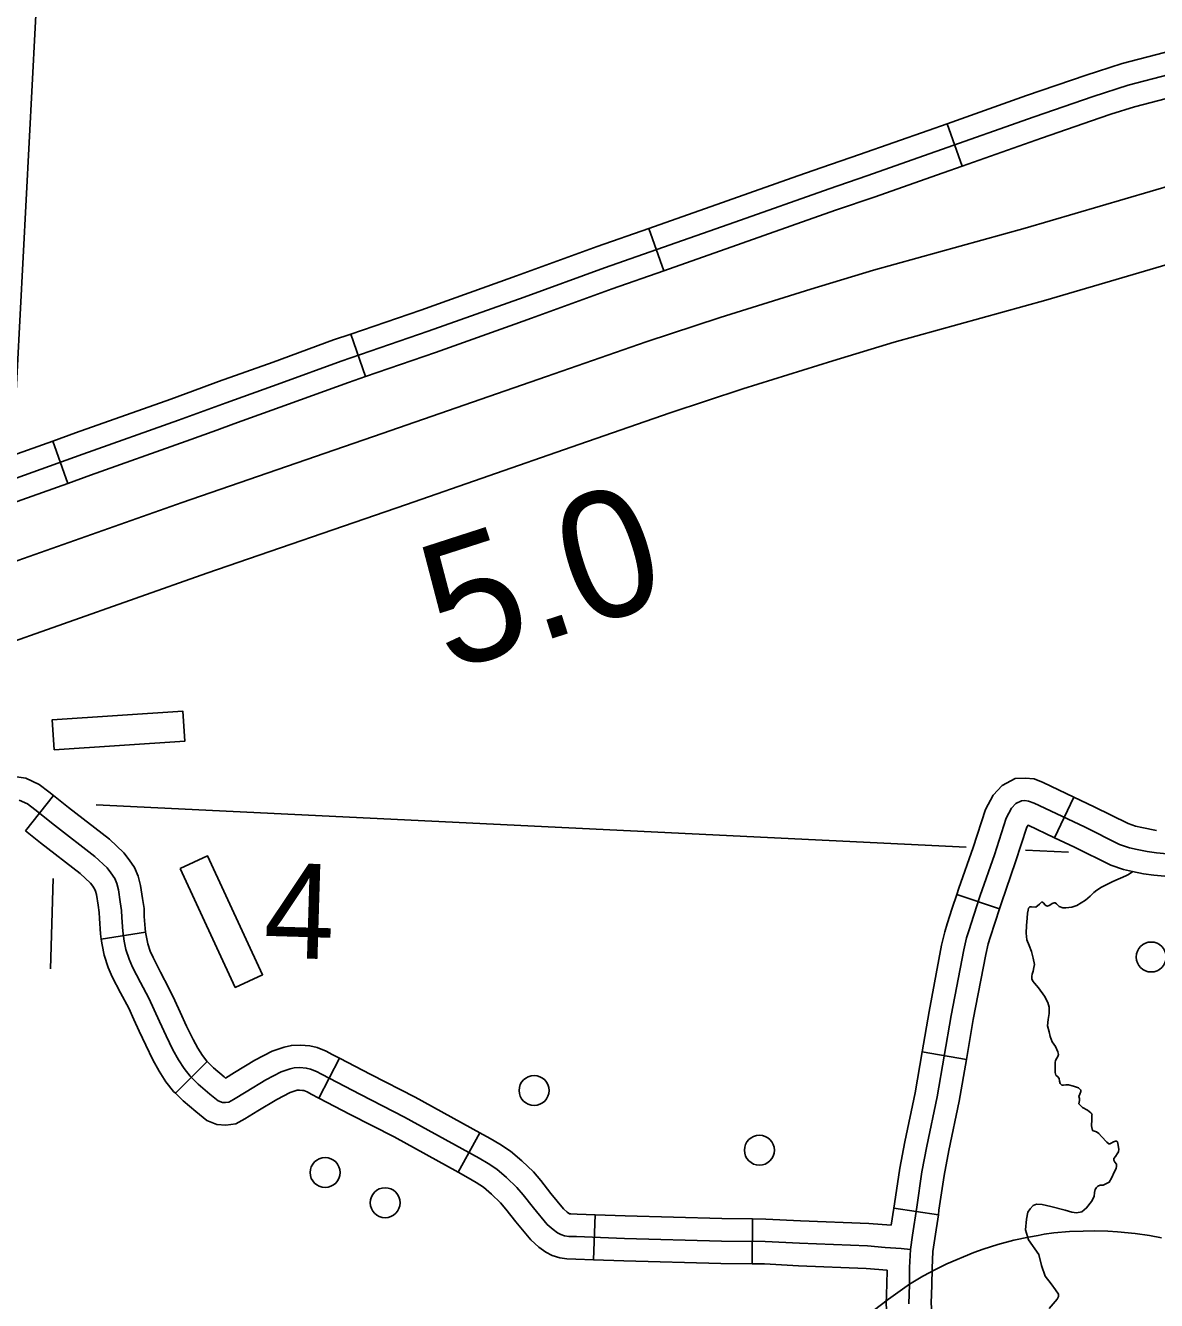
# Model space of a CAD drawing. Extents: x 653372 to 905732, y 627442 to 787275.
# Drawn here: x 716870 to 720645, y 771211 to 775467 of the extents above; entities that cross this region are included whole.
import ezdxf

# ---------------------------------------------------------------- set-up
doc = ezdxf.new("R2010")
doc.units = 0
for name, color, linetype in [('15', 7, 'Continuous'), ('31', 7, 'Continuous'), ('32', 7, 'Continuous'), ('35', 7, 'Continuous'), ('4', 7, 'Continuous'), ('40', 7, 'Continuous'), ('48', 7, 'Continuous'), ('5', 7, 'Continuous'), ('56', 7, 'Continuous')]:
    doc.layers.add(name, color=color, linetype=linetype)

msp = doc.modelspace()

# ---------------------------------------------------------------- linework, layer by layer
at = {"layer": '15'}
for points in [[(713048.1, 772153.7), (713495.6, 772419.4), (713784, 772571), (714051.6, 772697.6), (714449.7, 772854.1), (714586.1, 772902.9), (714902.6, 773005.2), (715116.4, 773075.1), (715516.3, 773215.9), (716324, 773498.2), (716673.8, 773621.1), (717392.9, 773874.8), (718060.8, 774104.9), (718609.8, 774295.7), (718941.8, 774411), (719188.7, 774492.5), (719491.6, 774586.8), (719700.7, 774649.9), (720206.9, 774790.2), (720790.9, 774962)], [(720859.2, 774721.5), (720275.5, 774549.8), (719770.2, 774409.7), (719564.9, 774347.8), (719265, 774254.5), (719022.1, 774174.2), (718691.8, 774059.5), (718142.5, 773868.6), (717475.2, 773638.8), (716756.8, 773385.3), (716406.7, 773262.3), (715599.1, 772980), (715196.8, 772838.4), (714979.9, 772767.4), (714666.7, 772666.2), (714537.5, 772620), (714151, 772468), (713895.7, 772347.2), (713617.6, 772201.1), (713186, 771944.8)]]:
    msp.add_lwpolyline(points, dxfattribs=at)
at = {"layer": '31'}
for p, q in [((719997.1, 774997.9), (719947.1, 775139.2)), ((720493.4, 775170.8), (720493.4, 775170.8)), ((718950.8, 774789.8), (719000.5, 774648.2)), ((718004.7, 774295.2), (717956.1, 774437.1)), ((718004.7, 774295.2), (718004.7, 774295.2)), ((716961.2, 774080), (717011.7, 773938.7))]:
    msp.add_line(p, q, dxfattribs=at)
for points in [[(720448, 775313.7), (720530.2, 775339.9), (720671.9, 775376.8), (720793.3, 775398.3), (720830.1, 775402.8), (720882.1, 775410.2), (720977.7, 775415.8), (720987.1, 775415.9)], [(720687.9, 775303.5), (720551, 775267.8), (720434, 775230.6), (720236.5, 775162.2), (719908.5, 775046), (719678.8, 774965.3), (719552.3, 774922.3), (719237.5, 774810.8), (718803.3, 774658.6), (718534.2, 774560.5), (718214.2, 774446.3), (717923.5, 774346.7), (717722.3, 774273.1), (717540, 774207.8), (717381.2, 774149.8), (717062, 774036.4), (716782.2, 773936.4)], [(719947.1, 775139.2), (720211.7, 775233), (720410.4, 775301.8), (720448, 775313.7)], [(720987.7, 775265.9), (720982.4, 775265.9), (720897.1, 775260.8), (720849.7, 775254.1), (720815.4, 775249.9), (720703.9, 775230.2), (720571.8, 775195.7), (720493.4, 775170.8)], [(719947.1, 775139.2), (719883.6, 775116.8), (719654.3, 775036.2), (719527.7, 774993.1), (719448.6, 774965.1)], [(720493.4, 775170.8), (720457.7, 775159.4), (720261.3, 775091.4), (719997.1, 774997.9)], [(719448.6, 774965.1), (719212.5, 774881.5), (718950.8, 774789.8)], [(719997.1, 774997.9), (719933.5, 774975.3), (719703.3, 774894.5), (719576.9, 774851.4), (719498.7, 774823.7)], [(719498.7, 774823.7), (719262.4, 774740), (719000.5, 774648.2)], [(718453.5, 774611.3), (718508.7, 774631), (718778.1, 774729.2), (718950.8, 774789.8)], [(719000.5, 774648.2), (718828.6, 774587.9), (718559.6, 774489.9), (718503.9, 774470)], [(717956.1, 774437.1), (718189.4, 774517.1), (718453.5, 774611.3)], [(718503.9, 774470), (718238.9, 774375.5), (718004.7, 774295.2)], [(717956.1, 774437.1), (717898.5, 774417.4), (717696.8, 774343.6), (717514.4, 774278.3), (717457.9, 774257.6)], [(718004.7, 774295.2), (717948.5, 774276), (717747.8, 774202.6), (717565.5, 774137.3), (717509.4, 774116.8)], [(717457.9, 774257.6), (717355.7, 774220.3), (717036.9, 774107), (716961.2, 774080)], [(717509.4, 774116.8), (717406.6, 774079.2), (717087.2, 773965.7), (717011.7, 773938.7)], [(716464.1, 773902.1), (716757, 774007), (716961.2, 774080)], [(717011.7, 773938.7), (716807.5, 773865.8), (716514.6, 773760.9)]]:
    msp.add_lwpolyline(points, dxfattribs=at)
at = {"layer": '32'}
for p, q in [((716964.1, 772896.6), (716870.3, 772779.5)), ((720305.2, 772756), (720369.2, 772891.6)), ((720121.3, 772519), (719979.1, 772566.8)), ((717271.2, 772441.2), (717123.2, 772417.2)), ((720010.7, 772015.3), (719862.9, 772040.9)), ((717476.8, 772009.4), (717371, 771903.1)), ((717918.8, 772019.7), (717849.8, 771886.5)), ((718386.5, 771770.7), (718314.1, 771639.4)), ((719917.1, 771497.7), (719768.7, 771519.6)), ((718771.5, 771497.5), (718765.9, 771347.6)), ((719297.3, 771483.6), (719295.7, 771333.6))]:
    msp.add_line(p, q, dxfattribs=at)
for points in [[(716964.1, 772896.6), (716947.7, 772909.7), (716916.1, 772934), (716871, 772954.4), (716839.8, 772959.4), (716804.9, 772963.1), (716728.6, 772967.4)], [(719979.1, 772566.8), (719986, 772587.4), (720033, 772723.1), (720074.4, 772850.5), (720100.2, 772898.3), (720130, 772930.5), (720174, 772953.2), (720207.1, 772955.2), (720236.7, 772952.1), (720267.1, 772939.8), (720369.2, 772891.6)], [(719823.7, 771382.1), (719792.7, 771385.3), (719739.8, 771388.6), (719680.4, 771393.3), (719453.2, 771402.4), (719338.8, 771408.2), (719192.9, 771409.7), (718869.3, 771418.8), (718709.4, 771424.8), (718684.1, 771425.5), (718669.8, 771427.7), (718656.7, 771431.5), (718646.5, 771437), (718631.3, 771447.8), (718611.8, 771465.5), (718565.7, 771521), (718531.9, 771564), (718510.7, 771588.9), (718476, 771622.2), (718444, 771649.6), (718414.1, 771669), (718384.3, 771686.3), (718135.7, 771823.4), (717988.7, 771899.1), (717858.8, 771966.3), (717841.8, 771975.5), (717821.3, 771983.6), (717807.1, 771986.9), (717786.4, 771988.7), (717767.4, 771988.1), (717753.5, 771985), (717723.8, 771975), (717672.3, 771947.7), (717606.6, 771908.2), (717564.4, 771881.9), (717548.6, 771873.1), (717537.6, 771871.7), (717527.3, 771872.6), (717513.6, 771878.2), (717486, 771899.8), (717447.1, 771933.1), (717420.3, 771959.8), (717399.8, 771985.2), (717380.5, 772015.1), (717362.5, 772048.5), (717340.3, 772095.2), (717318.1, 772142.6), (717300.3, 772181.1), (717281.9, 772220.2), (717254.1, 772272.3), (717228, 772324), (717216.7, 772350.2), (717205.6, 772382.8), (717200.1, 772411.2), (717194.8, 772444.2), (717191.7, 772489.8), (717191.1, 772513.4), (717186.7, 772541.8), (717181, 772581.7), (717175.6, 772602.8), (717168, 772619.8), (717155.3, 772638.6), (717142.6, 772655.1), (717101.7, 772693.7), (716967.2, 772798), (716901.5, 772850.7), (716877.3, 772869.2), (716849.2, 772881.9)], [(717271.2, 772441.2), (717269.4, 772452.7), (717266.6, 772493.3), (717265.9, 772520.1), (717260.9, 772552.8), (717254.7, 772596.4), (717246.6, 772627.7), (717233.9, 772656.3), (717216.2, 772682.5), (717198.4, 772705.5), (717150.6, 772750.8), (717013.7, 772856.9), (716964.1, 772896.6)], [(719818.4, 771200.3), (719820.3, 771264.4), (719821, 771321.3), (719823.7, 771382.1), (719831.2, 771429.9), (719845, 771523.4), (719862.5, 771640.7), (719879.1, 771726.1), (719913, 771891), (719960.1, 772162.5), (720001.7, 772382), (720010.8, 772421.7), (720018.5, 772445.5), (720035.1, 772497.9), (720057, 772563.2), (720104.1, 772699.2), (720143.7, 772820.9), (720161.6, 772854.3), (720176.1, 772869.9), (720194.4, 772879.3), (720205.4, 772880), (720218.3, 772878.6), (720237.1, 772871), (720404.5, 772792.1), (720522.2, 772733.6), (720554.8, 772722.6), (720580.6, 772716.9), (720614.3, 772709.9), (720645.2, 772705.9), (720681, 772701.9)], [(720369.2, 772891.6), (720437.1, 772859.6), (720550.9, 772803.1), (720575, 772795), (720596.4, 772790.2), (720645.3, 772780)], [(720121.3, 772519), (720128, 772539), (720175.2, 772675.3), (720212.9, 772791.3), (720216.4, 772797.8), (720305.2, 772756)], [(717123.2, 772417.2), (717120.2, 772435.7), (717116.8, 772486.3), (717116.2, 772506.7), (717112.6, 772530.8), (717107.4, 772566.9), (717104.5, 772578), (717102.2, 772583.2), (717094.5, 772594.6), (717086.8, 772604.6), (717052.9, 772636.7), (716920.8, 772739.1), (716870.3, 772779.5)], [(720305.2, 772756), (720371.8, 772724.6), (720493.4, 772664.2), (720534.6, 772650.3), (720564.8, 772643.5), (720601.9, 772635.8), (720636.2, 772631.5), (720672.9, 772627.3), (720698.9, 772624.6), (720743.8, 772618.4), (720791.6, 772611), (720829.2, 772605.9)], [(719862.9, 772040.9), (719886.3, 772175.9), (719928.2, 772397.5), (719938.5, 772441.8), (719947.1, 772468.3), (719963.8, 772521.2), (719979.1, 772566.8)], [(720010.7, 772015.3), (720033.9, 772149.1), (720075.1, 772366.6), (720083.2, 772401.7), (720090, 772422.6), (720106.4, 772474.7), (720121.3, 772519)], [(717371, 771903.1), (717364.5, 771909.5), (717338.9, 771941.2), (717315.9, 771977), (717295.6, 772014.6), (717272.5, 772063.2), (717250.1, 772110.9), (717232.3, 772149.4), (717214.8, 772186.6), (717187.5, 772237.8), (717160, 772292.2), (717146.6, 772323.3), (717132.9, 772363.5), (717126.2, 772398.1), (717123.2, 772417.2)], [(717476.8, 772009.4), (717476.1, 772010.1), (717460.6, 772029.2), (717445.2, 772053.3), (717429.4, 772082.4), (717408.1, 772127.2), (717386.1, 772174.2), (717368.3, 772212.8), (717348.9, 772253.9), (717320.6, 772306.9), (717296, 772355.7), (717286.7, 772377.2), (717278.2, 772402.1), (717274, 772424.3), (717271.2, 772441.2)], [(717918.8, 772019.7), (717893.9, 772032.7), (717873.5, 772043.6), (717843.7, 772055.4), (717818.8, 772061.2), (717788.4, 772063.8), (717758.1, 772062.8), (717733.4, 772057.4), (717694, 772044.1), (717635.4, 772013.1), (717567.4, 771972.2), (717538.4, 771954), (717533.6, 771957.8), (717498.1, 771988.2), (717476.8, 772009.4)], [(719768.7, 771519.6), (719770.9, 771534.4), (719788.6, 771653.4), (719805.5, 771740.8), (719839.3, 771904.9), (719862.9, 772040.9)], [(718386.5, 771770.7), (718171, 771889.6), (718023.1, 771965.7), (717918.8, 772019.7)], [(719917.1, 771497.7), (719919.2, 771512.4), (719936.5, 771628.1), (719952.6, 771711.5), (719986.7, 771877), (720010.7, 772015.3)], [(717849.8, 771886.5), (717823.8, 771900), (717810.2, 771907.4), (717799, 771911.8), (717795.3, 771912.6), (717784.3, 771913.6), (717776.6, 771913.3), (717773.6, 771912.7), (717753.6, 771905.9), (717709.2, 771882.4), (717645.8, 771844.3), (717602.4, 771817.2), (717572.3, 771800.5), (717539.1, 771796.3), (717509.4, 771798.9), (717475.6, 771812.7), (717438.5, 771841.7), (717396.2, 771877.9), (717371, 771903.1)], [(718314.1, 771639.4), (718100.4, 771757.2), (717954.2, 771832.4), (717849.8, 771886.5)], [(718771.5, 771497.5), (718712, 771499.7), (718690.9, 771500.4), (718686, 771501.1), (718685.7, 771501.2), (718678.3, 771506.4), (718666.1, 771517.5), (718624, 771568.1), (718589.9, 771611.5), (718565.4, 771640.4), (718526.5, 771677.7), (718489, 771709.9), (718453.4, 771732.9), (718421.3, 771751.6), (718386.5, 771770.7)], [(718765.9, 771347.6), (718706.9, 771349.8), (718677.4, 771350.7), (718653.6, 771354.3), (718628, 771361.8), (718606.8, 771373.2), (718584.2, 771389.3), (718557.5, 771413.4), (718507.3, 771473.8), (718473.8, 771516.6), (718456.1, 771537.4), (718425.6, 771566.6), (718399.1, 771589.4), (718374.8, 771605), (718347.3, 771621.1), (718314.1, 771639.4)], [(719760.2, 771462.3), (719768.7, 771519.6)], [(719297.3, 771483.6), (719194.3, 771484.7), (718871.8, 771493.8), (718771.5, 771497.5)], [(719760.2, 771462.3), (719684.8, 771468.2), (719456.6, 771477.4), (719341.1, 771483.1), (719297.3, 771483.6)], [(719901.1, 770980.9), (719902.3, 771031.2), (719903.5, 771072), (719898.8, 771130), (719893.4, 771202), (719895.3, 771262.8), (719896, 771319.1), (719898.4, 771374.6), (719905.4, 771418.6), (719917.1, 771497.7)], [(719295.7, 771333.6), (719191.4, 771334.7), (718866.9, 771343.9), (718765.9, 771347.6)], [(719745.9, 771312.9), (719676, 771318.4), (719449.9, 771327.5), (719336.6, 771333.2), (719295.7, 771333.6)], [(719751.2, 770984.3), (719752.4, 771035.2), (719753.3, 771068.2), (719749.3, 771118.4), (719743.3, 771198.6), (719745.3, 771266), (719745.9, 771312.9)]]:
    msp.add_lwpolyline(points, dxfattribs=at)
at = {"layer": '35'}
for points in [[(720306.7, 771989), (720307.3, 772005.8), (720308.4, 772012.5), (720313, 772020), (720316, 772025.6), (720318.1, 772032.7), (720316.5, 772041.4), (720307.9, 772058.9), (720297.4, 772075), (720290.3, 772092.9), (720286.9, 772107.8), (720281.4, 772128.5), (720283.4, 772149.5), (720286.9, 772169.4), (720287.5, 772190.4), (720282.3, 772206.4), (720270.9, 772226.8), (720251.2, 772254.5), (720238.3, 772270.7), (720232.3, 772277.1), (720228.7, 772285.3), (720229.4, 772293.4), (720230.6, 772300.1), (720233.3, 772310.5), (720236, 772322.4), (720237.8, 772333.3), (720234.1, 772354.1), (720228.1, 772376.3), (720220.6, 772396.1), (720213, 772415.4), (720209.9, 772437), (720211.6, 772463.3), (720213.8, 772487.1), (720214.3, 772504.3), (720217, 772514.2), (720217.6, 772520.9), (720222.1, 772525.6), (720228.3, 772525.9), (720242.1, 772524.5), (720254.3, 772533.7), (720259.8, 772539.7), (720262.2, 772542), (720268.8, 772537.1), (720272.4, 772532.2), (720277.6, 772529.2), (720281.9, 772527.6), (720289.1, 772530.7), (720296.5, 772536.2), (720303.2, 772538.9), (720307, 772538.8), (720311.7, 772535.8), (720315.9, 772530.9), (720320.5, 772526), (720332.3, 772521.8), (720342.8, 772521.5), (720363, 772523.7), (720379.9, 772529.9), (720408.8, 772547.7), (720423.5, 772561.1), (720435.9, 772573.6), (720445.6, 772581.5), (720462.2, 772591.5), (720500, 772609.5), (720542.6, 772628.3), (720551.9, 772633.7), (720566.1, 772643.3)], [(720392.4, 771908.5), (720393.1, 771913.9), (720385.3, 771921.6), (720367.7, 771927), (720351.7, 771930.7), (720342.6, 771931), (720334.5, 771929.6), (720329.7, 771929.8), (720323.9, 771935.3), (720321.5, 771944), (720320.7, 771952.1), (720316.5, 771958.1), (720309.2, 771963.7), (720307.3, 771972.9), (720306.7, 771989)], [(720286.6, 771184.5), (720313.4, 771216), (720317.9, 771224.5), (720318.2, 771233), (720307.9, 771247.3), (720293.4, 771267.1), (720273.8, 771292.4), (720261.9, 771328.3), (720252.3, 771365.1), (720218.3, 771414.4), (720208.5, 771447), (720211.7, 771482.3), (720215.7, 771505.9), (720223.5, 771517.5), (720233.6, 771529), (720244.4, 771533), (720263.7, 771531.3), (720292.6, 771525.1), (720340.6, 771512.9), (720362.9, 771505.8), (720378.7, 771504.3), (720396.5, 771507.5), (720412, 771520.5), (720428.2, 771541.5), (720436.7, 771558.4), (720438.2, 771571.3), (720440.7, 771581.4), (720444.6, 771588.3), (720449.6, 771593), (720457.2, 771596), (720466.9, 771596.8), (720478.4, 771602.4), (720487.6, 771606.4), (720495.6, 771620.1), (720505.4, 771642.4), (720510.5, 771651.9), (720512.3, 771659.4), (720511.5, 771666.4), (720506.3, 771673.6), (720503.3, 771679.6), (720503.4, 771684.9), (720507.9, 771692.3), (720513.6, 771700.8), (720518.1, 771707.6), (720519.4, 771716.2), (720515.7, 771735.6), (720514.8, 771740.5), (720512.2, 771743.3), (720508.9, 771743.4), (720501.9, 771741.4), (720494.2, 771736.8), (720489.9, 771734.3), (720486.1, 771734.4), (720479.8, 771739.4), (720462.1, 771759.2), (720452.7, 771769.2), (720444.8, 771774.2), (720437.9, 771776.6), (720433.1, 771777.8), (720431.1, 771781.1), (720430.1, 771783.3), (720428.2, 771794.1), (720429.9, 771815), (720429.9, 771830.1), (720430, 771833.8), (720425.8, 771838.2), (720414.8, 771847.2), (720398.4, 771855.2), (720389.5, 771864.1), (720386.4, 771867.9), (720387.6, 771873.8), (720388.3, 771879.2), (720388.5, 771885.1), (720385.5, 771892.1), (720389.5, 771900.6), (720392.4, 771908.5)]]:
    msp.add_lwpolyline(points, dxfattribs=at)
at = {"layer": '4'}
for points in [[(720009.9, 772724.3), (717106.5, 772865.3)], [(720351.5, 772707.7), (720207.8, 772714.7)]]:
    msp.add_lwpolyline(points, dxfattribs=at)
at = {"layer": '40'}
for points in [[(720662.2, 771420.6), (720621.7, 771428.2), (720574.5, 771434.6), (720515, 771441), (720482.3, 771443.3), (720437.1, 771444.2), (720400.5, 771442.8), (720354.8, 771441.2), (720303.1, 771437.7), (720270.2, 771432.4), (720249.9, 771428.4), (720217.6, 771423.1), (720168.7, 771412.4), (720115.8, 771398.4), (720067.1, 771383.1), (720035.3, 771371.5), (719945.5, 771333.5), (719909.8, 771316.5), (719865.9, 771292.7), (719820.6, 771265.9), (719750.3, 771215.8), (719699.5, 771177)], [(720662.2, 771420.6), (720621.7, 771428.2), (720574.5, 771434.6), (720515, 771441), (720482.3, 771443.3), (720437.1, 771444.2), (720400.5, 771442.8), (720354.8, 771441.2), (720303.1, 771437.7), (720270.2, 771432.4), (720249.9, 771428.4), (720217.6, 771423.1), (720168.7, 771412.4), (720115.8, 771398.4), (720067.1, 771383.1), (720035.3, 771371.5), (719945.5, 771333.5), (719909.8, 771316.5), (719865.9, 771292.7), (719820.6, 771265.9)], [(719820.6, 771265.9), (719750.3, 771215.8), (719699.5, 771177)]]:
    msp.add_lwpolyline(points, dxfattribs=at)
at = {"layer": '5'}
msp.add_lwpolyline([(716912.8, 775652.3), (716833, 774119.6)], dxfattribs=at)
at = {"layer": '56'}
for points in [[(716965.9, 773049.3), (716959.2, 773149.1), (717395.7, 773178.4), (717402.4, 773078.6)], [(717386.9, 772653.7), (717477.6, 772695.7), (717661.4, 772298.6), (717570.6, 772256.6)]]:
    msp.add_lwpolyline(points, close=True, dxfattribs=at)
msp.add_lwpolyline([(716962.4, 772620.2), (716953.4, 772318.4)], dxfattribs=at)
for centre in [(720627.5, 772357.9), (718567.8, 771912.4), (719319.8, 771713), (717870.4, 771638.6), (718070.7, 771537.7)]:
    msp.add_circle(centre, 50, dxfattribs=at)

# ---------------------------------------------------------------- texts
at = {"layer": '48'}
msp.add_text('5.0', height=422.4, rotation=17.8845, dxfattribs=at).set_placement((718281.1, 773308.9))
at = {"layer": '56'}
msp.add_text('4', height=316.8, rotation=358.28, dxfattribs=at).set_placement((717662.7, 772357))

doc.saveas('drawing.dxf')
